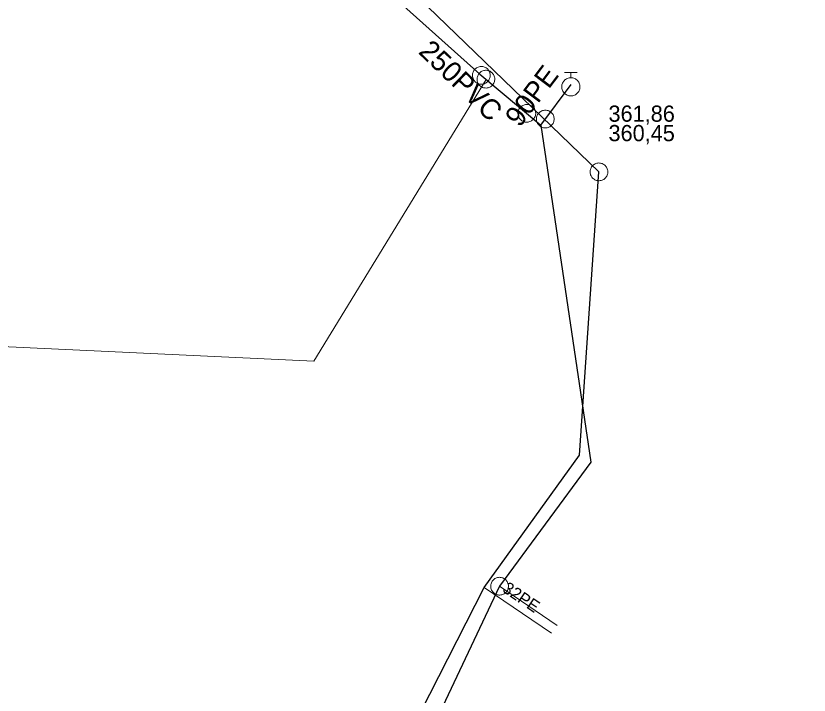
# Model space of a CAD drawing. Extents: x -741806 to -738704, y -1059275 to -1055387.
# Drawn here: x -740375.41 to -740336.28, y -1057662.05 to -1057628.52 of the extents above; entities that cross this region are included whole.
import ezdxf

# ---------------------------------------------------------------- set-up
doc = ezdxf.new("R2010")
doc.units = 0
doc.header["$LTSCALE"] = 0.4
for name, color, linetype, lineweight in [('2', 7, 'Continuous', 25), ('21', 7, 'Continuous', 13), ('3', 7, 'Continuous', 13), ('50', 7, 'Continuous', 13), ('51', 7, 'Continuous', 13), ('52', 7, 'Continuous', 25), ('56', 7, 'Continuous', 13), ('6', 7, 'Continuous', 13)]:
    doc.layers.add(name, color=color, linetype=linetype, lineweight=lineweight)
for name, color, linetype in [('5', 7, 'Continuous'), ('53', 7, 'Continuous'), ('55', 7, 'Continuous')]:
    doc.layers.add(name, color=color, linetype=linetype)

msp = doc.modelspace()

# ---------------------------------------------------------------- linework, layer by layer
at = {"layer": '2'}
msp.add_line((-740346.649, -1057636.22), (-740359.21, -1057624.09), dxfattribs=at)
msp.add_lwpolyline([(-740338.859, -1057698.61), (-740338.671, -1057697.012), (-740338.633, -1057696.683), (-740336.84, -1057681.49), (-740349.52, -1057669.47), (-740355.43, -1057662.87), (-740352.309, -1057656.73), (-740347.611, -1057650.21), (-740346.649, -1057636.22)], dxfattribs=at)
at = {"layer": '21'}
msp.add_line((-740351.55, -1057656.669), (-740348.71, -1057658.61), dxfattribs=at)
msp.add_lwpolyline([(-740352.212, -1057631.655), (-740360.717, -1057645.567), (-740404.449, -1057643.512), (-740407.789, -1057643.32), (-740408.495, -1057650.898)], dxfattribs=at)
at = {"layer": '3'}
msp.add_lwpolyline([(-740346.618, -1057635.783), (-740346.663, -1057635.782), (-740346.708, -1057635.786), (-740346.754, -1057635.795), (-740346.797, -1057635.808), (-740346.84, -1057635.826), (-740346.88, -1057635.849), (-740346.917, -1057635.875), (-740346.952, -1057635.905), (-740346.983, -1057635.939), (-740347.01, -1057635.975), (-740347.034, -1057636.015), (-740347.054, -1057636.056), (-740347.068, -1057636.099), (-740347.079, -1057636.144), (-740347.084, -1057636.19), (-740347.085, -1057636.236), (-740347.08, -1057636.281), (-740347.072, -1057636.326), (-740347.058, -1057636.37), (-740347.04, -1057636.412), (-740347.018, -1057636.452), (-740346.992, -1057636.489), (-740346.962, -1057636.524), (-740346.929, -1057636.555), (-740346.891, -1057636.583), (-740346.852, -1057636.605), (-740346.811, -1057636.625), (-740346.767, -1057636.64), (-740346.723, -1057636.65), (-740346.677, -1057636.656), (-740346.632, -1057636.657), (-740346.587, -1057636.653), (-740346.541, -1057636.644), (-740346.497, -1057636.63), (-740346.455, -1057636.613), (-740346.415, -1057636.59), (-740346.378, -1057636.564), (-740346.343, -1057636.533), (-740346.312, -1057636.5), (-740346.285, -1057636.464), (-740346.261, -1057636.425), (-740346.241, -1057636.383), (-740346.226, -1057636.34), (-740346.216, -1057636.295), (-740346.211, -1057636.25), (-740346.21, -1057636.204), (-740346.214, -1057636.158), (-740346.223, -1057636.113), (-740346.237, -1057636.069), (-740346.255, -1057636.027), (-740346.277, -1057635.987), (-740346.303, -1057635.95), (-740346.333, -1057635.915), (-740346.366, -1057635.884), (-740346.404, -1057635.856), (-740346.443, -1057635.833), (-740346.484, -1057635.814), (-740346.528, -1057635.799), (-740346.572, -1057635.789), (-740346.617, -1057635.783)], dxfattribs=at)
at = {"layer": '50'}
for p in [(-740348.341, -1057631.318), (-740348.033, -1057631.571), (-740347.722, -1057631.318)]:
    msp.add_line(p, (-740348.033, -1057631.318), dxfattribs=at)
msp.add_lwpolyline([(-740347.585, -1057632.025), (-740347.586, -1057631.976), (-740347.593, -1057631.931), (-740347.605, -1057631.884), (-740347.62, -1057631.841), (-740347.639, -1057631.799), (-740347.666, -1057631.759), (-740347.698, -1057631.724), (-740347.729, -1057631.688), (-740347.766, -1057631.657), (-740347.807, -1057631.633), (-740347.848, -1057631.611), (-740347.89, -1057631.592), (-740347.936, -1057631.583), (-740347.983, -1057631.574), (-740348.029, -1057631.571), (-740348.074, -1057631.574), (-740348.122, -1057631.578), (-740348.169, -1057631.592), (-740348.211, -1057631.61), (-740348.256, -1057631.63), (-740348.294, -1057631.655), (-740348.332, -1057631.685), (-740348.365, -1057631.719), (-740348.394, -1057631.754), (-740348.421, -1057631.793), (-740348.442, -1057631.834), (-740348.459, -1057631.879), (-740348.475, -1057631.924), (-740348.479, -1057631.971), (-740348.484, -1057632.017), (-740348.482, -1057632.066), (-740348.475, -1057632.113), (-740348.463, -1057632.156), (-740348.447, -1057632.202), (-740348.424, -1057632.243), (-740348.401, -1057632.283), (-740348.369, -1057632.319), (-740348.338, -1057632.353), (-740348.3, -1057632.384), (-740348.262, -1057632.409), (-740348.217, -1057632.431), (-740348.175, -1057632.447), (-740348.131, -1057632.461), (-740348.082, -1057632.469), (-740348.035, -1057632.472), (-740347.988, -1057632.469), (-740347.944, -1057632.461), (-740347.898, -1057632.449), (-740347.853, -1057632.433), (-740347.81, -1057632.411), (-740347.771, -1057632.387), (-740347.734, -1057632.357), (-740347.701, -1057632.325), (-740347.672, -1057632.289), (-740347.647, -1057632.248), (-740347.621, -1057632.207), (-740347.606, -1057632.164), (-740347.594, -1057632.117), (-740347.586, -1057632.072)], close=True, dxfattribs=at)
at = {"layer": '51'}
for points in [[(-740352.115, -1057631.736), (-740352.087, -1057631.7), (-740352.064, -1057631.661), (-740352.044, -1057631.619), (-740352.029, -1057631.577), (-740352.019, -1057631.532), (-740352.013, -1057631.486), (-740352.013, -1057631.44), (-740352.017, -1057631.394), (-740352.026, -1057631.35), (-740352.039, -1057631.306), (-740352.057, -1057631.264), (-740352.079, -1057631.223), (-740352.106, -1057631.186), (-740352.136, -1057631.152), (-740352.17, -1057631.121), (-740352.206, -1057631.093), (-740352.245, -1057631.069), (-740352.287, -1057631.05), (-740352.331, -1057631.036), (-740352.375, -1057631.025), (-740352.421, -1057631.02), (-740352.466, -1057631.019), (-740352.512, -1057631.023), (-740352.557, -1057631.032), (-740352.601, -1057631.046), (-740352.643, -1057631.064), (-740352.682, -1057631.086), (-740352.721, -1057631.112), (-740352.755, -1057631.142), (-740352.787, -1057631.176), (-740352.813, -1057631.212), (-740352.837, -1057631.251), (-740352.856, -1057631.293), (-740352.871, -1057631.336), (-740352.881, -1057631.381), (-740352.887, -1057631.427), (-740352.887, -1057631.472), (-740352.884, -1057631.518), (-740352.874, -1057631.563), (-740352.861, -1057631.606), (-740352.843, -1057631.649), (-740352.821, -1057631.689), (-740352.794, -1057631.726), (-740352.765, -1057631.761), (-740352.731, -1057631.792), (-740352.694, -1057631.82), (-740352.654, -1057631.843), (-740352.614, -1057631.862), (-740352.57, -1057631.877), (-740352.525, -1057631.887), (-740352.48, -1057631.892), (-740352.434, -1057631.894), (-740352.388, -1057631.889), (-740352.344, -1057631.881), (-740352.299, -1057631.867), (-740352.257, -1057631.849), (-740352.218, -1057631.827), (-740352.18, -1057631.8), (-740352.146, -1057631.77), (-740352.115, -1057631.737)], [(-740351.89, -1057631.924), (-740351.862, -1057631.888), (-740351.839, -1057631.849), (-740351.819, -1057631.807), (-740351.804, -1057631.765), (-740351.794, -1057631.72), (-740351.788, -1057631.674), (-740351.788, -1057631.628), (-740351.792, -1057631.582), (-740351.801, -1057631.538), (-740351.814, -1057631.494), (-740351.832, -1057631.452), (-740351.854, -1057631.411), (-740351.881, -1057631.374), (-740351.911, -1057631.34), (-740351.945, -1057631.309), (-740351.981, -1057631.281), (-740352.02, -1057631.257), (-740352.062, -1057631.238), (-740352.106, -1057631.224), (-740352.15, -1057631.213), (-740352.196, -1057631.208), (-740352.241, -1057631.207), (-740352.287, -1057631.211), (-740352.332, -1057631.22), (-740352.376, -1057631.234), (-740352.418, -1057631.252), (-740352.457, -1057631.274), (-740352.496, -1057631.3), (-740352.53, -1057631.33), (-740352.562, -1057631.364), (-740352.588, -1057631.4), (-740352.612, -1057631.439), (-740352.631, -1057631.481), (-740352.646, -1057631.524), (-740352.656, -1057631.569), (-740352.662, -1057631.615), (-740352.662, -1057631.66), (-740352.659, -1057631.706), (-740352.649, -1057631.751), (-740352.636, -1057631.794), (-740352.618, -1057631.837), (-740352.596, -1057631.877), (-740352.569, -1057631.914), (-740352.54, -1057631.949), (-740352.506, -1057631.98), (-740352.469, -1057632.008), (-740352.429, -1057632.031), (-740352.389, -1057632.05), (-740352.345, -1057632.065), (-740352.3, -1057632.075), (-740352.255, -1057632.08), (-740352.209, -1057632.082), (-740352.163, -1057632.077), (-740352.119, -1057632.069), (-740352.074, -1057632.055), (-740352.032, -1057632.037), (-740351.993, -1057632.015), (-740351.955, -1057631.988), (-740351.921, -1057631.958), (-740351.89, -1057631.925)], [(-740349.871, -1057633.611), (-740349.843, -1057633.575), (-740349.82, -1057633.536), (-740349.8, -1057633.494), (-740349.785, -1057633.452), (-740349.775, -1057633.407), (-740349.769, -1057633.361), (-740349.769, -1057633.315), (-740349.773, -1057633.269), (-740349.782, -1057633.225), (-740349.795, -1057633.181), (-740349.813, -1057633.139), (-740349.835, -1057633.098), (-740349.862, -1057633.061), (-740349.892, -1057633.027), (-740349.926, -1057632.996), (-740349.962, -1057632.968), (-740350.001, -1057632.944), (-740350.043, -1057632.925), (-740350.087, -1057632.911), (-740350.131, -1057632.9), (-740350.177, -1057632.895), (-740350.222, -1057632.894), (-740350.268, -1057632.898), (-740350.313, -1057632.907), (-740350.357, -1057632.921), (-740350.399, -1057632.939), (-740350.438, -1057632.961), (-740350.477, -1057632.987), (-740350.511, -1057633.017), (-740350.543, -1057633.051), (-740350.569, -1057633.087), (-740350.593, -1057633.126), (-740350.612, -1057633.168), (-740350.627, -1057633.211), (-740350.637, -1057633.256), (-740350.643, -1057633.302), (-740350.643, -1057633.347), (-740350.64, -1057633.393), (-740350.63, -1057633.438), (-740350.617, -1057633.481), (-740350.599, -1057633.524), (-740350.577, -1057633.564), (-740350.55, -1057633.601), (-740350.521, -1057633.636), (-740350.487, -1057633.667), (-740350.45, -1057633.695), (-740350.41, -1057633.718), (-740350.37, -1057633.737), (-740350.326, -1057633.752), (-740350.281, -1057633.762), (-740350.236, -1057633.767), (-740350.19, -1057633.769), (-740350.144, -1057633.764), (-740350.1, -1057633.756), (-740350.055, -1057633.742), (-740350.013, -1057633.724), (-740349.974, -1057633.702), (-740349.936, -1057633.675), (-740349.902, -1057633.645), (-740349.871, -1057633.612)], [(-740348.857, -1057633.611), (-740348.858, -1057633.566), (-740348.866, -1057633.521), (-740348.878, -1057633.476), (-740348.894, -1057633.434), (-740348.915, -1057633.393), (-740348.94, -1057633.354), (-740348.969, -1057633.319), (-740349.001, -1057633.286), (-740349.037, -1057633.258), (-740349.075, -1057633.233), (-740349.116, -1057633.212), (-740349.159, -1057633.195), (-740349.203, -1057633.183), (-740349.248, -1057633.176), (-740349.294, -1057633.174), (-740349.34, -1057633.176), (-740349.385, -1057633.183), (-740349.429, -1057633.195), (-740349.472, -1057633.212), (-740349.513, -1057633.233), (-740349.551, -1057633.258), (-740349.587, -1057633.286), (-740349.619, -1057633.319), (-740349.648, -1057633.354), (-740349.673, -1057633.393), (-740349.694, -1057633.434), (-740349.71, -1057633.476), (-740349.722, -1057633.521), (-740349.729, -1057633.566), (-740349.732, -1057633.612), (-740349.729, -1057633.657), (-740349.722, -1057633.702), (-740349.71, -1057633.747), (-740349.694, -1057633.789), (-740349.673, -1057633.83), (-740349.648, -1057633.869), (-740349.619, -1057633.904), (-740349.587, -1057633.937), (-740349.551, -1057633.965), (-740349.513, -1057633.99), (-740349.472, -1057634.011), (-740349.429, -1057634.028), (-740349.385, -1057634.039), (-740349.34, -1057634.047), (-740349.294, -1057634.049), (-740349.248, -1057634.047), (-740349.203, -1057634.039), (-740349.159, -1057634.028), (-740349.116, -1057634.011), (-740349.075, -1057633.99), (-740349.037, -1057633.965), (-740349.001, -1057633.937), (-740348.969, -1057633.904), (-740348.94, -1057633.869), (-740348.915, -1057633.83), (-740348.894, -1057633.789), (-740348.878, -1057633.747), (-740348.866, -1057633.702), (-740348.858, -1057633.657), (-740348.857, -1057633.612)], [(-740351.189, -1057656.915), (-740351.165, -1057656.877), (-740351.146, -1057656.836), (-740351.13, -1057656.792), (-740351.12, -1057656.748), (-740351.114, -1057656.703), (-740351.113, -1057656.656), (-740351.117, -1057656.611), (-740351.125, -1057656.566), (-740351.138, -1057656.522), (-740351.156, -1057656.48), (-740351.178, -1057656.44), (-740351.204, -1057656.402), (-740351.233, -1057656.367), (-740351.266, -1057656.336), (-740351.303, -1057656.308), (-740351.342, -1057656.284), (-740351.384, -1057656.264), (-740351.427, -1057656.249), (-740351.472, -1057656.239), (-740351.517, -1057656.233), (-740351.563, -1057656.232), (-740351.608, -1057656.235), (-740351.653, -1057656.244), (-740351.697, -1057656.257), (-740351.74, -1057656.275), (-740351.78, -1057656.297), (-740351.817, -1057656.323), (-740351.852, -1057656.353), (-740351.884, -1057656.386), (-740351.912, -1057656.423), (-740351.935, -1057656.462), (-740351.955, -1057656.503), (-740351.97, -1057656.547), (-740351.98, -1057656.59), (-740351.986, -1057656.636), (-740351.988, -1057656.682), (-740351.983, -1057656.728), (-740351.976, -1057656.773), (-740351.962, -1057656.816), (-740351.944, -1057656.858), (-740351.922, -1057656.899), (-740351.896, -1057656.937), (-740351.866, -1057656.971), (-740351.834, -1057657.003), (-740351.797, -1057657.031), (-740351.758, -1057657.055), (-740351.716, -1057657.074), (-740351.674, -1057657.089), (-740351.628, -1057657.1), (-740351.583, -1057657.105), (-740351.537, -1057657.106), (-740351.492, -1057657.103), (-740351.447, -1057657.094), (-740351.403, -1057657.082), (-740351.36, -1057657.064), (-740351.32, -1057657.042), (-740351.283, -1057657.016), (-740351.248, -1057656.985), (-740351.217, -1057656.952), (-740351.189, -1057656.916)]]:
    msp.add_lwpolyline(points, dxfattribs=at)
at = {"layer": '52'}
msp.add_line((-740349.517, -1057633.908), (-740348.02, -1057631.909), dxfattribs=at)
for points in [[(-740503.249, -1057612.745), (-740480.638, -1057607.754), (-740465.682, -1057599.577), (-740452.151, -1057592.668), (-740420.197, -1057586.102), (-740388.602, -1057603.262), (-740371.388, -1057615.413), (-740359.399, -1057625.23), (-740352.519, -1057631.399), (-740349.517, -1057633.908)], [(-740349.517, -1057633.908), (-740347.05, -1057650.55), (-740351.55, -1057656.669), (-740354.649, -1057663.22), (-740349.359, -1057668.59), (-740336.28, -1057680.86), (-740338.094, -1057696.362), (-740338.156, -1057696.886), (-740338.199, -1057697.254), (-740337.96, -1057698.37), (-740338.05, -1057698.96)]]:
    msp.add_lwpolyline(points, dxfattribs=at)
at = {"layer": '56'}
msp.add_line((-740348.989, -1057658.99), (-740352.309, -1057656.73), dxfattribs=at)

# ---------------------------------------------------------------- texts
at = {"layer": '5'}
msp.add_text('250PVC', height=1, rotation=316, dxfattribs=at).set_placement((-740355.596, -1057630.339))
at = {"layer": '53'}
msp.add_text('90PE', height=1, rotation=53, dxfattribs=at).set_placement((-740350.556, -1057634.068))
at = {"layer": '55'}
msp.add_text('32PE', height=0.6, rotation=326, dxfattribs=at).set_placement((-740351.455, -1057656.91))
at = {"layer": '6'}
for s, p in [('361,86', (-740346.177, -1057633.746)), ('360,45', (-740346.177, -1057634.706))]:
    msp.add_text(s, height=0.8, dxfattribs=at).set_placement(p)

doc.saveas('drawing.dxf')
